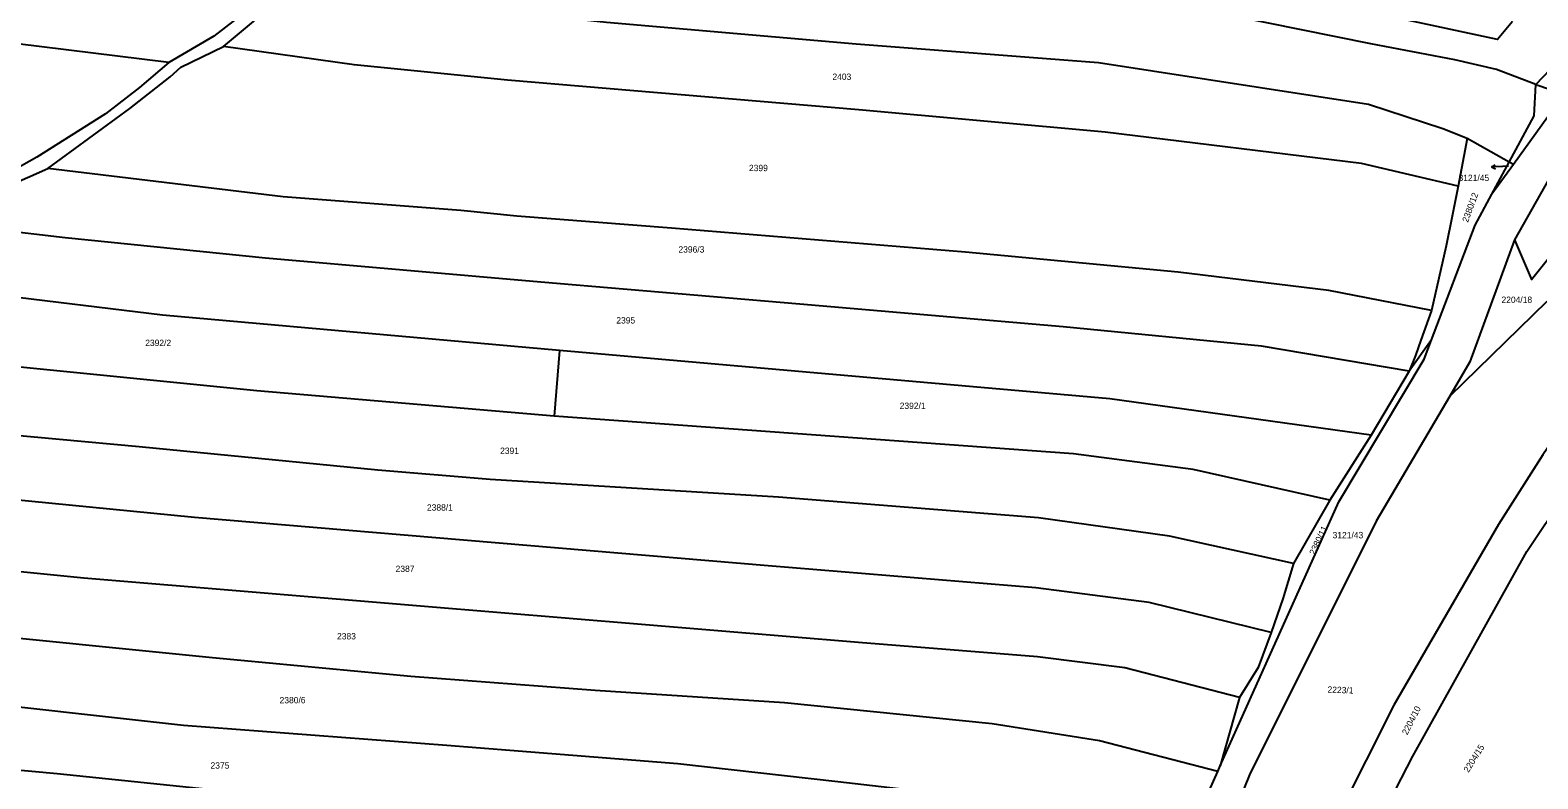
# Model space of a CAD drawing. Extents: x -776734 to -748832, y -1118122 to -976986.
# Drawn here: x -753881.8 to -753477.6, y -1115865.6 to -1115665 of the extents above; entities that cross this region are included whole.
import ezdxf

# ---------------------------------------------------------------- set-up
doc = ezdxf.new("R2010")
doc.units = 0
for name, color, linetype in [('KM_Hranice parcel', 7, 'Continuous'), ('KM_Parcelní čísla', 7, 'Continuous'), ('KM_Pop  PČ popisy', 7, 'Continuous')]:
    doc.layers.add(name, color=color, linetype=linetype)

msp = doc.modelspace()

# ---------------------------------------------------------------- linework, layer by layer
at = {"layer": 'KM_Hranice parcel'}
for p, q in [((-753478.07, -1115679.5), (-753439.88, -1115639.55)), ((-753829.96, -1115669.36), (-753808.89, -1115651.76)), ((-753496.48, -1115694.03), (-753498.93, -1115706.73)), ((-753485.25, -1115700.33), (-753496.48, -1115694.03)), ((-753489.85, -1115708.87), (-753485.25, -1115700.33)), ((-753484.09, -1115700.93), (-753489.85, -1115708.87)), ((-753484.09, -1115700.93), (-753485.25, -1115700.33)), ((-753472.17, -1115700.58), (-753483.84, -1115721.12)), ((-753501.19, -1115763.06), (-753475.06, -1115737.56)), ((-753506.08, -1115747.94), (-753512.08, -1115756.37)), ((-753739.87, -1115750.76), (-753741.28, -1115768.43)), ((-753512.08, -1115756.37), (-753522.22, -1115773.52)), ((-753522.22, -1115773.52), (-753533.3, -1115790.87)), ((-753533.3, -1115790.87), (-753543.02, -1115807.89)), ((-753557.52, -1115843.75), (-753562.72, -1115862.1)), ((-753563.39, -1115863.62), (-753562.72, -1115862.1)), ((-753571.08, -1115880.91), (-753563.39, -1115863.62))]:
    msp.add_line(p, q, dxfattribs=at)
for points in [[(-753484.31, -1115662.65), (-753488.39, -1115667.42), (-753520.89, -1115660.48), (-753541.87, -1115655.7), (-753564.84, -1115651.29), (-753606.43, -1115645.75), (-753655.03, -1115641.55), (-753721.43, -1115635.62), (-753789.27, -1115628.39)], [(-753844.62, -1115673.59), (-753960.57, -1115659.35), (-754033.1, -1115652.52), (-754128.16, -1115642.87), (-754232.69, -1115637.4), (-754245.08, -1115636.42)], [(-753478.07, -1115679.5), (-753488.67, -1115675.54), (-753499.84, -1115672.92), (-753522.3, -1115668.66), (-753568.78, -1115659.22), (-753609.03, -1115654.03), (-753689.39, -1115647.62), (-753767.71, -1115640.65), (-753793.67, -1115638.32), (-753797.86, -1115637.97)], [(-753496.48, -1115694.03), (-753503.06, -1115691.4), (-753522.96, -1115684.89), (-753595.31, -1115673.72), (-753660.35, -1115668.68), (-753727.23, -1115662.91), (-753768.64, -1115658.56), (-753808.89, -1115651.76)], [(-753816.85, -1115654.4), (-753832.56, -1115666.6), (-753844.62, -1115673.59)], [(-753877.07, -1115702.04), (-753855.02, -1115685.97), (-753844.25, -1115677.5), (-753841.42, -1115674.91), (-753829.96, -1115669.36)], [(-753498.93, -1115706.73), (-753524.86, -1115700.66), (-753593.55, -1115692.32), (-753659.6, -1115686.3), (-753753.82, -1115678.39), (-753794.93, -1115674.29), (-753829.96, -1115669.36)], [(-753844.62, -1115673.59), (-753852.48, -1115680.36), (-753861.61, -1115687.41), (-753879.99, -1115698.97), (-753888.8, -1115703.99)], [(-753485.25, -1115700.33), (-753478.56, -1115687.91), (-753478.07, -1115679.5)], [(-753478.07, -1115679.5), (-753470.46, -1115682.15), (-753484.09, -1115700.93)], [(-753483.84, -1115721.12), (-753479.29, -1115731.75), (-753449.81, -1115694.96)], [(-753909.14, -1115716.31), (-753899.86, -1115712.06), (-753893.52, -1115709.23), (-753877.07, -1115702.04)], [(-753506.02, -1115740.1), (-753533.58, -1115734.71), (-753574.02, -1115729.82), (-753631.04, -1115724.49), (-753709.81, -1115718.04), (-753751.3, -1115714.81), (-753766.3, -1115713.31), (-753813.95, -1115709.64), (-753877.07, -1115702.04)], [(-753506.08, -1115747.94), (-753494.33, -1115717.19), (-753489.85, -1115708.87)], [(-753498.93, -1115706.73), (-753500.49, -1115714.76), (-753502.17, -1115722.72), (-753506.02, -1115740.1)], [(-753512.08, -1115756.37), (-753551.6, -1115749.68), (-753604.86, -1115744.42), (-753675.41, -1115738.36), (-753744.89, -1115732.47), (-753818.66, -1115726.04), (-753872.36, -1115720.59), (-753909.14, -1115716.31)], [(-753571.99, -1115994.34), (-753560.01, -1115968.98), (-753529.56, -1115895.4), (-753511.09, -1115859.55), (-753480.53, -1115804.68), (-753460.3, -1115774.43), (-753437.55, -1115744.63), (-753414.67, -1115716.92)], [(-753483.84, -1115721.12), (-753495.76, -1115753.83), (-753501.19, -1115763.06)], [(-753739.87, -1115750.76), (-753846.27, -1115741.36), (-753891.87, -1115735.82), (-753932.87, -1115731.89)], [(-753506.02, -1115740.1), (-753508.92, -1115748.05), (-753510.32, -1115752.11), (-753512.08, -1115756.37)], [(-753741.28, -1115768.43), (-753821, -1115761.58), (-753946.18, -1115749.07)], [(-753562.72, -1115862.1), (-753530.88, -1115791.35), (-753508.05, -1115753.1), (-753506.08, -1115747.94)], [(-753522.22, -1115773.52), (-753592.3, -1115763.78), (-753739.87, -1115750.76)], [(-753458.14, -1115752.36), (-753476.2, -1115778.74), (-753488.13, -1115797.43), (-753516.15, -1115845.88), (-753538.36, -1115889.85), (-753550.01, -1115916.54), (-753571.71, -1115969.55), (-753579.2, -1115985.28)], [(-753501.19, -1115763.06), (-753520.91, -1115796.56), (-753554.83, -1115864.52), (-753578.1, -1115921.85), (-753580.41, -1115927.88)], [(-753543.02, -1115807.89), (-753576.28, -1115800.57), (-753611.47, -1115795.61), (-753681.14, -1115790.1), (-753758.41, -1115785.36), (-753788.58, -1115782.83), (-753852.57, -1115776.66), (-753959.42, -1115766.79)], [(-753533.3, -1115790.87), (-753569.94, -1115782.7), (-753602.09, -1115778.46), (-753741.28, -1115768.43)], [(-753549.02, -1115826.35), (-753581.8, -1115818.37), (-753612.11, -1115814.4), (-753683.88, -1115808.51), (-753837.7, -1115795.55), (-753925.96, -1115786.86), (-753985.52, -1115782.57)], [(-753557.52, -1115843.75), (-753588.26, -1115835.81), (-753611.67, -1115832.89), (-753659.71, -1115829.01), (-753776.09, -1115819.39), (-753867.4, -1115811.85), (-754018.22, -1115796.75)], [(-753543.02, -1115807.89), (-753545.89, -1115817.31), (-753549.02, -1115826.35)], [(-753563.39, -1115863.62), (-753595.11, -1115855.37), (-753623.85, -1115850.89), (-753679.55, -1115845.19), (-753730.3, -1115841.93), (-753779.72, -1115838.2), (-753832.86, -1115833.15), (-753905.26, -1115825.93), (-753995.28, -1115816.86), (-754054.1, -1115811.24)], [(-753549.02, -1115826.35), (-753552.5, -1115835.73), (-753557.52, -1115843.75)], [(-753571.08, -1115880.91), (-753600.14, -1115873.86), (-753665.25, -1115866.36), (-753708.1, -1115861.57), (-753770.02, -1115856.61), (-753840.63, -1115851.28), (-753906.64, -1115844.01), (-753982.49, -1115836.74), (-754094.79, -1115826.98)], [(-753577.9, -1115896.29), (-753607.12, -1115887.93), (-753626.68, -1115885.18), (-753671.92, -1115880.94), (-753774.03, -1115872.92), (-753828.77, -1115869), (-753874.56, -1115864.28), (-753950.35, -1115857.27), (-754060.97, -1115848.08), (-754093.51, -1115845.09), (-754127.86, -1115840.84)]]:
    msp.add_lwpolyline(points, dxfattribs=at)
at = {"layer": 'KM_Pop  PČ popisy'}
for p, q in [((-753489.957, -1115701.627), (-753488.983, -1115701.075)), ((-753486.96, -1115701.47), (-753489.957, -1115701.627)), ((-753485.41, -1115701.38), (-753486.96, -1115701.47)), ((-753489.957, -1115701.627), (-753488.931, -1115702.075))]:
    msp.add_line(p, q, dxfattribs=at)

# ---------------------------------------------------------------- texts
at = {"layer": 'KM_Parcelní čísla'}
for s, p in [('2403', (-753666.68, -1115678.29)), ('2399', (-753689.06, -1115702.74)), ('3121/45', (-753498.813, -1115705.398)), ('2396/3', (-753707.97, -1115724.56)), ('2204/18', (-753487.3, -1115738.05)), ('2395', (-753724.62, -1115743.57)), ('2392/2', (-753850.93, -1115749.61)), ('2392/1', (-753648.65, -1115766.46)), ('2391', (-753755.78, -1115778.52)), ('2388/1', (-753775.39, -1115793.72)), ('3121/43', (-753532.58, -1115801.12)), ('2387', (-753783.79, -1115810.15)), ('2383', (-753799.5, -1115828.23)), ('2380/6', (-753814.9, -1115845.34)), ('2375', (-753833.42, -1115862.86))]:
    msp.add_text(s, height=1.7, dxfattribs=at).set_placement(p)
for s, rotation, p in [('2380/12', 70, (-753496.301, -1115716.6)), ('2380/11', 65, (-753537.369, -1115805.749)), ('2223/1', 358, (-753533.969, -1115842.499)), ('2204/10', 63, (-753512.572, -1115853.975)), ('2204/15', 58, (-753496.149, -1115864.04))]:
    msp.add_text(s, height=1.7, rotation=rotation, dxfattribs=at).set_placement(p)

doc.saveas('drawing.dxf')
